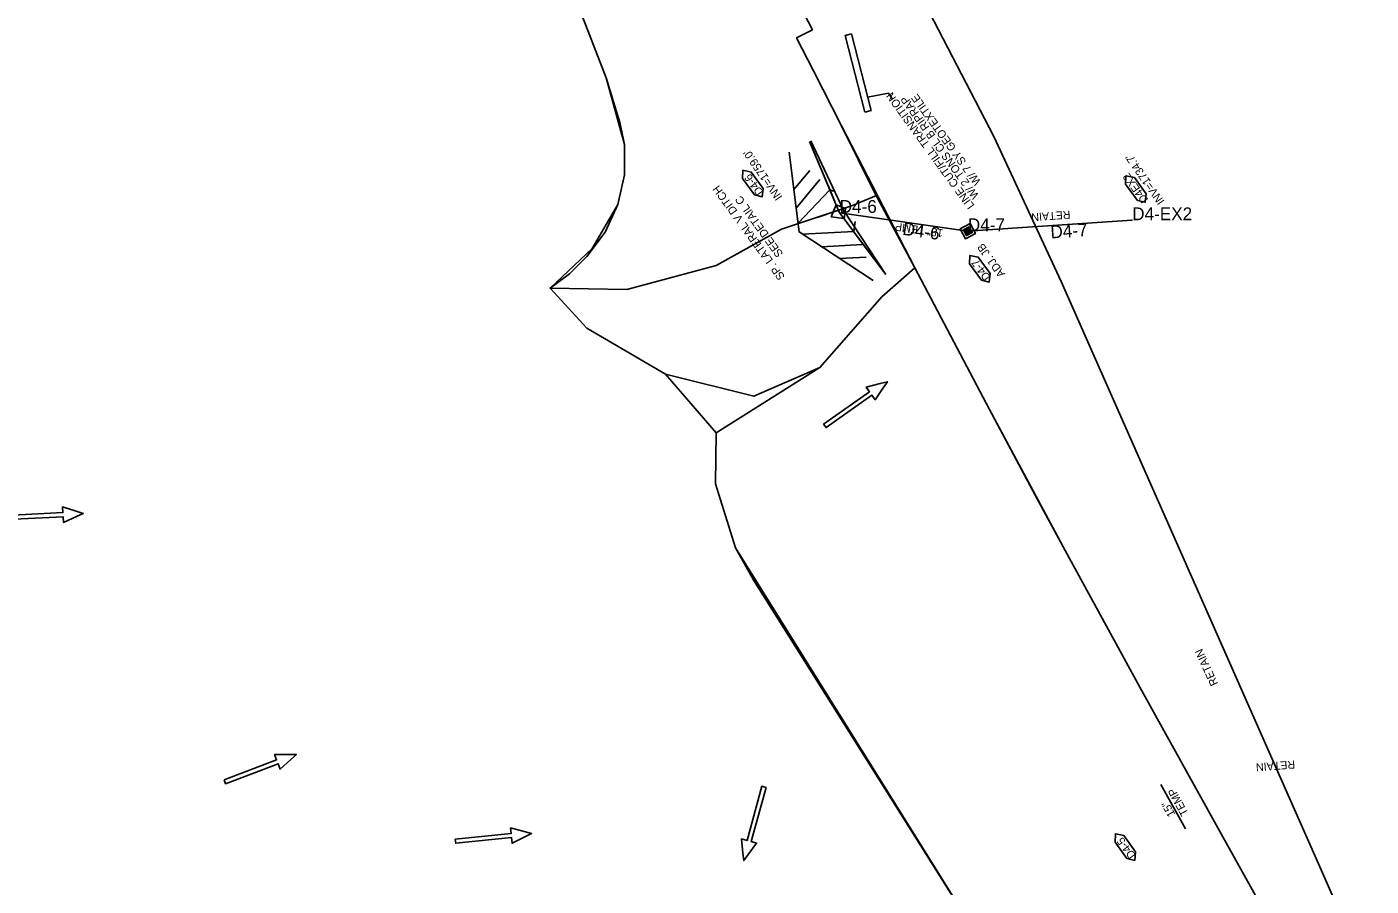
# Model space of a CAD drawing. Extents: x 465700 to 483515, y 488970 to 507540.
# Drawn here: x 475112 to 475952, y 501813 to 502350 of the extents above; entities that cross this region are included whole.
import ezdxf

# ---------------------------------------------------------------- set-up
doc = ezdxf.new("R2010")
doc.units = 0
for name, color, linetype in [('Default', 7, 'Continuous'), ('Exist Plan Preparation Drainage Flow Arrows', 7, 'Continuous'), ('Exist Plan Preparation Watershed Blue', 7, 'Continuous'), ('Prop Drainage Ditch Base Lines', 7, 'Continuous'), ('Prop Drainage Structure Box Number Symbol CELL', 7, 'Continuous'), ('Prop Drainage Structure Junction Box with Manhole Label', 7, 'Continuous'), ('Prop Drainage Structure Manhole Adjust CELL', 7, 'Continuous'), ('Prop Drainage Structure Outlet Generic CELL', 7, 'Continuous'), ('Prop Drainage Structure Pipe Collar Label', 7, 'Continuous'), ('Prop Drainage Structure Pipe CSP 18in', 7, 'Continuous'), ('Prop Drainage Structure Pipe CSP 18in Label', 7, 'Continuous'), ('Prop Drainage Structure Pipe RCP 15in Class III', 7, 'Continuous'), ('Prop Drainage Structure Pipe RCP 15in Class III Label', 7, 'Continuous'), ('Prop Drainage Structure Pipe Stub Out CELL', 7, 'Continuous'), ('Prop Drainage Structure Plot Symbol 20 Scale', 7, 'Continuous'), ('Prop Drainage Structure Plot Symbol 50 Scale', 7, 'Continuous'), ('Prop Drainage Structure Tops and Inverts LABEL', 7, 'Continuous'), ('Prop Earthen Structure Ditch Flow Line', 7, 'Continuous'), ('Prop Erosion Embankment Toe Protection Label', 7, 'Continuous'), ('Prop Erosion Rip Rap Class B', 7, 'Continuous'), ('Prop Erosion Rip Rap Pad at Outlet Label', 7, 'Continuous'), ('Scratch_Level_4', 7, 'Continuous'), ('Scratch_Level_8', 7, 'Continuous')]:
    doc.layers.add(name, color=color, linetype=linetype)

# ---------------------------------------------------------------- blocks, each defined once
blk = doc.blocks.new('Existing ground flow arrow')
at = {"layer": 'Default'}
blk.add_line((2.5, -4.33), (2.5, -4.33), dxfattribs=at)
blk.add_lwpolyline([(-1.29, -47.2), (-1.28, -12.53), (-4.77, -12.53), (-1.65, -4.33), (0, 0), (1.65, -4.33), (4.78, -12.53), (1.28, -12.52), (1.29, -47.19), (0, -47.2)], close=True, dxfattribs=at)

msp = doc.modelspace()

# ---------------------------------------------------------------- linework, layer by layer
at = {"layer": 'Exist Plan Preparation Watershed Blue'}
for points in [[(475591.91, 502369.33), (475602.6, 502348.43), (475592.79, 502343.45), (475603.33, 502322.64), (475620.79, 502288.38), (475666.66, 502199.52), (475646.04, 502181.51), (475607.31, 502137.36), (475542.51, 502096.45), (475510.9, 502133.23), (475461.83, 502161.84), (475438.77, 502186.8), (475450.99, 502195.95), (475461.82, 502206.72), (475473.1, 502221.99), (475481.08, 502239.23), (475485.31, 502257.74), (475485.18, 502276.73), (475482.35, 502290.39), (475473.82, 502318.32), (475458.32, 502358.2)], [(475891.66, 501785.31), (475856.98, 501847.72), (475808.46, 501935.15), (475760.5, 502022.9), (475713.23, 502111.03), (475666.66, 502199.52), (475641.42, 502246.62), (475620.79, 502288.38), (475603.33, 502322.64), (475592.79, 502343.47), (475602.6, 502348.43), (475591.91, 502369.33)], [(475669.92, 502370.56), (475715.88, 502281.76), (475758, 502191.07), (475798.38, 502099.59), (475838.76, 502008.1), (475879.14, 501916.62), (475919.52, 501825.13), (475951.65, 501752.35)], [(475711.48, 501773.13), (475554.69, 502024.6), (475542.15, 502064.62), (475542.51, 502096.45), (475542.51, 502096.45), (475510.9, 502133.23), (475461.83, 502161.84), (475438.77, 502186.8), (475450.99, 502195.95), (475461.82, 502206.72), (475473.1, 502221.99), (475481.08, 502239.23), (475485.31, 502257.74), (475485.18, 502276.73), (475473.82, 502318.32), (475458.32, 502358.2)], [(475711.48, 501773.13), (475566.02, 502004.18), (475554.69, 502024.6), (475542.15, 502064.62), (475542.51, 502096.45), (475510.9, 502133.23), (475461.83, 502161.84), (475438.77, 502186.8), (475465.06, 502211.79), (475481.08, 502239.23), (475485.31, 502257.74), (475485.18, 502276.73), (475473.82, 502318.32), (475458.32, 502358.2)], [(475711.48, 501773.13), (475566.02, 502004.18), (475554.69, 502024.6), (475542.15, 502064.62), (475542.51, 502096.45), (475542.51, 502096.45), (475607.31, 502137.36), (475646.04, 502181.51), (475666.66, 502199.52), (475713.23, 502111.03), (475741.8, 502057.49), (475760.5, 502022.9), (475808.46, 501935.15), (475856.98, 501847.72), (475891.66, 501785.31)]]:
    msp.add_lwpolyline(points, dxfattribs=at)
at = {"layer": 'Prop Drainage Ditch Base Lines'}
for p, q in [((475619.44, 502234.44), (475600.76, 502278.47)), ((475622, 502235.69), (475601.65, 502278.93)), ((475619.44, 502234.44), (475612.83, 502250.01)), ((475648.53, 502195.36), (475622, 502235.69)), ((475633.2, 502215.95), (475619.44, 502234.44)), ((475648.53, 502195.36), (475619.44, 502234.44))]:
    msp.add_line(p, q, dxfattribs=at)
for points in [[(475640.6, 502191.68), (475594.27, 502222.09), (475588.08, 502271.91)], [(475590.99, 502248.49), (475601.13, 502260.36)], [(475592.43, 502236.94), (475607.36, 502254.85)], [(475593.62, 502227.3), (475613.55, 502248.32), (475615.75, 502247.43)], [(475614.45, 502231.58), (475617.48, 502239.06), (475623.36, 502236.69)], [(475623.36, 502236.69), (475622.44, 502230.41), (475614.45, 502231.58)], [(475629.36, 502228.58), (475628.44, 502222.35), (475596.55, 502220.6)], [(475633.72, 502214.24), (475608.53, 502212.73)], [(475636.15, 502206.28), (475619.59, 502205.47)]]:
    msp.add_lwpolyline(points, dxfattribs=at)
at = {"layer": 'Prop Drainage Structure Box Number Symbol CELL'}
for points in [[(475566.43, 502245.15), (475559.04, 502255.36), (475559.25, 502260.58), (475564.47, 502259.49), (475571.86, 502249.28), (475571.31, 502243.94), (475566.43, 502245.15)], [(475805.7, 502241.78), (475798.31, 502251.99), (475798.53, 502257.21), (475803.74, 502256.11), (475811.13, 502245.9), (475810.58, 502240.57), (475805.7, 502241.78)], [(475708.25, 502191.96), (475700.86, 502202.17), (475701.07, 502207.39), (475706.28, 502206.29), (475713.68, 502196.08), (475713.12, 502190.74), (475708.25, 502191.96)], [(475799.09, 501830.45), (475791.7, 501840.65), (475791.91, 501845.87), (475797.12, 501844.78), (475804.51, 501834.57), (475803.96, 501829.23), (475799.09, 501830.45)]]:
    msp.add_lwpolyline(points, dxfattribs=at)
at = {"layer": 'Prop Drainage Structure Manhole Adjust CELL'}
for p, q in [((475698.51, 502221.87), (475698.51, 502221.87)), ((475699.1, 502223.74), (475699.1, 502223.74)), ((475699.74, 502222.51), (475699.74, 502222.51)), ((475700.38, 502221.28), (475700.38, 502221.28)), ((475700.97, 502223.15), (475700.97, 502223.15))]:
    msp.add_line(p, q, dxfattribs=at)
for points in [[(475698.36, 502222.55), (475698.75, 502222.53), (475698.76, 502222.58), (475698.36, 502222.59)], [(475698.36, 502222.55), (475698.75, 502222.53), (475698.76, 502222.58), (475698.36, 502222.59)], [(475699.02, 502221.33), (475699.23, 502221.67), (475699.19, 502221.69), (475698.98, 502221.35)], [(475699.02, 502221.33), (475699.23, 502221.67), (475699.19, 502221.69), (475698.98, 502221.35)], [(475699.12, 502223.75), (475699.3, 502223.4), (475699.27, 502223.38), (475699.08, 502223.73)], [(475699.08, 502223.73), (475699.27, 502223.38), (475699.3, 502223.4), (475699.12, 502223.75)], [(475700.4, 502221.29), (475700.22, 502221.64), (475700.18, 502221.62), (475700.36, 502221.27)], [(475700.4, 502221.29), (475700.22, 502221.64), (475700.18, 502221.62), (475700.36, 502221.27)], [(475700.47, 502223.69), (475700.26, 502223.36), (475700.29, 502223.33), (475700.5, 502223.67)], [(475700.47, 502223.69), (475700.26, 502223.36), (475700.29, 502223.33), (475700.5, 502223.67)], [(475701.13, 502222.47), (475700.73, 502222.49), (475700.73, 502222.45), (475701.13, 502222.43)], [(475701.13, 502222.47), (475700.73, 502222.49), (475700.73, 502222.45), (475701.13, 502222.43)]]:
    msp.add_lwpolyline(points, dxfattribs=at)
for radius in [1.39, 0.99, 0.953, 0.87, 0.625, 0.583, 0.333, 0.292, 0.0834, 0.0416]:
    msp.add_circle((475699.74, 502222.51), radius, dxfattribs=at)
msp.add_arc((475699.74, 502222.51), 0.0834, 27.50844, 27.50844, dxfattribs=at)
at = {"layer": 'Prop Drainage Structure Outlet Generic CELL'}
msp.add_line((475802.4, 502229.38), (475802.4, 502229.38), dxfattribs=at)
msp.add_line((475802.4, 502229.38), (475802.4, 502229.38), dxfattribs=at)
msp.add_circle((475802.4, 502229.38), 0.035, dxfattribs=at)
at = {"layer": 'Prop Drainage Structure Pipe CSP 18in'}
msp.add_line((475619.68, 502233.97), (475699.74, 502222.51), dxfattribs=at)
at = {"layer": 'Prop Drainage Structure Pipe RCP 15in Class III'}
msp.add_line((475835.73, 501848.9), (475820.28, 501876.7), dxfattribs=at)
at = {"layer": 'Prop Drainage Structure Pipe Stub Out CELL'}
msp.add_line((475619.68, 502233.97), (475619.68, 502233.97), dxfattribs=at)
msp.add_line((475619.68, 502233.97), (475619.68, 502233.97), dxfattribs=at)
msp.add_lwpolyline([(475619.67, 502233.98), (475619.69, 502233.98), (475619.68, 502233.96), (475619.66, 502233.96), (475619.67, 502233.98)], dxfattribs=at)
at = {"layer": 'Prop Drainage Structure Plot Symbol 20 Scale'}
msp.add_lwpolyline([(475700.59, 502225.21), (475702.44, 502221.66), (475698.89, 502219.81), (475697.05, 502223.36)], close=True, dxfattribs=at)
msp.add_circle((475699.74, 502222.51), 1.5, dxfattribs=at)
at = {"layer": 'Prop Drainage Structure Plot Symbol 50 Scale'}
msp.add_lwpolyline([(475701.23, 502227.23), (475704.46, 502221.02), (475698.26, 502217.79), (475695.02, 502224)], close=True, dxfattribs=at)
msp.add_circle((475699.74, 502222.51), 1.5, dxfattribs=at)
at = {"layer": 'Prop Earthen Structure Ditch Flow Line'}
for p, q in [((475600.76, 502278.47), (475612.83, 502250.01)), ((475648.53, 502195.36), (475633.2, 502215.95))]:
    msp.add_line(p, q, dxfattribs=at)
at = {"layer": 'Prop Erosion Rip Rap Class B'}
for p, q in [((475626.99, 502345.85), (475623.11, 502344.85)), ((475623.11, 502344.85), (475635.4, 502296.98)), ((475639.27, 502297.97), (475626.99, 502345.85)), ((475635.4, 502296.98), (475639.27, 502297.97))]:
    msp.add_line(p, q, dxfattribs=at)
at = {"layer": 'Prop Erosion Rip Rap Pad at Outlet Label'}
msp.add_lwpolyline([(475637.13, 502306.3), (475650.11, 502308.83), (475652.68, 502305.12)], dxfattribs=at)
at = {"layer": 'Scratch_Level_4'}
msp.add_lwpolyline([(475605.56, 502231.11), (475627.67, 502238.48), (475642.7, 502244.77), (475628.5, 502272.85)], dxfattribs=at)
msp.add_lwpolyline([(475627.67, 502238.48), (475583.33, 502223.7), (475542.48, 502200.98), (475486.68, 502186.03), (475438.77, 502186.8), (475461.83, 502161.84), (475510.9, 502133.23), (475565.97, 502119.3), (475607.31, 502137.36), (475646.04, 502181.51), (475666.66, 502199.52), (475642.7, 502244.77)], close=True, dxfattribs=at)
at = {"layer": 'Scratch_Level_8'}
for p, q in [((475619.68, 502233.97), (475699.74, 502222.51)), ((475699.74, 502222.51), (475802.4, 502229.38))]:
    msp.add_line(p, q, dxfattribs=at)

# ---------------------------------------------------------------- block references
at = {"layer": 'Exist Plan Preparation Drainage Flow Arrows'}
for p, xscale, yscale, rotation in [((475649.46, 502128.4), 1.012407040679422, 1.0124070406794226, -54.8244190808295), ((475147.2, 502045.98), 1.012407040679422, 1.0124070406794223, -87.10033738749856), ((475280.28, 501895.33), 1.012407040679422, 1.0124070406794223, -69.2445249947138), ((475559.71, 501829.15), 1.0124070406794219, 1.0124070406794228, 164.59970330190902), ((475427.21, 501846.03), 1.012407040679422, 1.0124070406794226, -84.21277912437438)]:
    msp.add_blockref('Existing ground flow arrow', p, dxfattribs=dict(at, xscale=xscale, yscale=yscale, rotation=rotation))

# ---------------------------------------------------------------- texts
at = {"layer": 'Prop Drainage Structure Box Number Symbol CELL'}
for s, p in [('D4-6', (475572.29, 502247.12)), ('D4EX2', (475812.63, 502242.27)), ('D4-7', (475714.18, 502193.82)), ('D4-5', (475804.89, 501832.48))]:
    msp.add_text(s, height=5, rotation=125.90454, dxfattribs=at).set_placement(p)
at = {"layer": 'Prop Drainage Structure Junction Box with Manhole Label'}
msp.add_text('ADJ. JB', height=5, rotation=125.90742, dxfattribs=at).set_placement((475723.33, 502195.88))
at = {"layer": 'Prop Drainage Structure Outlet Generic CELL'}
msp.add_text('O', height=0.05, rotation=7.69684, dxfattribs=at).set_placement((475802.38, 502229.36))
at = {"layer": 'Prop Drainage Structure Pipe Collar Label'}
for rotation, p in [(184.35615, (475763.63, 502235.45)), (114.70902, (475856.19, 501939.69)), (184.35615, (475903.96, 501891.73))]:
    msp.add_text('RETAIN', height=5, rotation=rotation, dxfattribs=at).set_placement(p)
at = {"layer": 'Prop Drainage Structure Pipe CSP 18in Label'}
msp.add_text('18" TEMP', height=5, rotation=171.85497, dxfattribs=at).set_placement((475684.55, 502223.58))
at = {"layer": 'Prop Drainage Structure Pipe RCP 15in Class III Label'}
for s, p in [('TEMP', (475837.68, 501858.69)), ('15" ', (475829.48, 501858.08))]:
    msp.add_text(s, height=5, rotation=118.40514, dxfattribs=at).set_placement(p)
at = {"layer": 'Prop Drainage Structure Pipe Stub Out CELL'}
msp.add_text('SO', height=0.0104, rotation=297.29618, dxfattribs=at).set_placement((475619.67, 502233.98))
at = {"layer": 'Prop Drainage Structure Tops and Inverts LABEL'}
for s, p in [("INV=1759.0'", (475584.1, 502243.9)), ("INV=1734.7'", (475822.79, 502241.2))]:
    msp.add_text(s, height=5, rotation=124.6912, dxfattribs=at).set_placement(p)
at = {"layer": 'Prop Erosion Embankment Toe Protection Label'}
for s, p in [('SP. LATERAL V DITCH', (475585.66, 502194.18)), ('SEE DETAIL C', (475584.58, 502208.46))]:
    msp.add_text(s, height=5, rotation=125.89302, dxfattribs=at).set_placement(p)
at = {"layer": 'Prop Erosion Rip Rap Pad at Outlet Label'}
for s, p in [('LINE CUT/FILL TRANSITION ', (475704.06, 502238.54)), ('W/ 2 TONS CL B RIPRAP', (475706.9, 502244.85)), ('W/ 7 SY GEOTEXTILE', (475708.12, 502253.41))]:
    msp.add_text(s, height=5, rotation=125.89302, dxfattribs=at).set_placement(p)
at = {"layer": 'Scratch_Level_8'}
for s, p in [('D4-6', (475619.68, 502233.97)), ('D4-EX2', (475802.4, 502229.38)), ('D4-7', (475699.74, 502222.51))]:
    msp.add_text(s, height=8, dxfattribs=at).set_placement(p)
for s, rotation, p in [('D4-6', 351.85496, (475658.58, 502220.32)), ('D4-7', 3.82908, (475751.6, 502217.96))]:
    msp.add_text(s, height=8, rotation=rotation, dxfattribs=at).set_placement(p)

doc.saveas('drawing.dxf')
